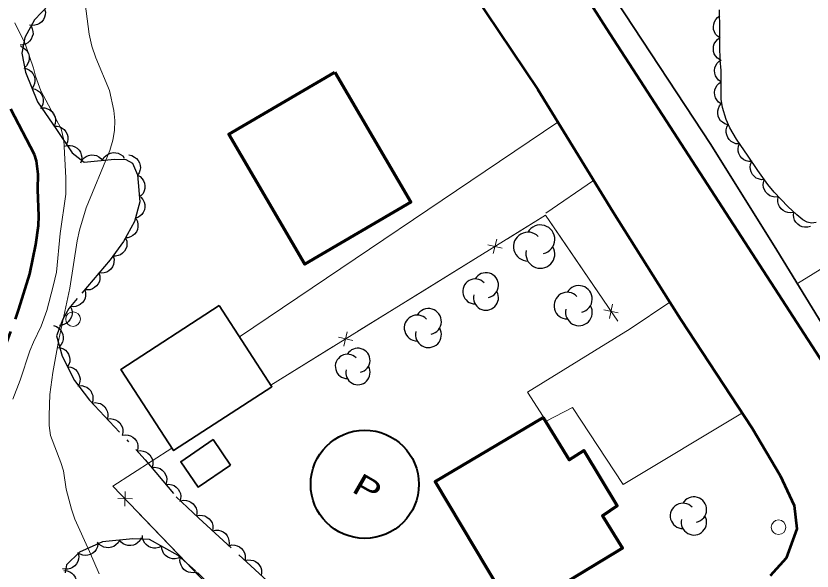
# Model space of a CAD drawing. Extents: x 355726 to 357533, y 5103782 to 5105258.
# Drawn here: x 356775.3 to 356829.7, y 5104407 to 5104444.9 of the extents above; entities that cross this region are included whole.
import ezdxf

# ---------------------------------------------------------------- set-up
doc = ezdxf.new("R2010")
doc.units = 0
doc.header["$LTSCALE"] = 0.6
doc.linetypes.add('DOT_DASHED', pattern=[7.7, 5, -1.2, 0.3, -1.2])
doc.linetypes.add('LONG_DASHED', pattern=[7.5, 6, -1.5])
for name, color, linetype, lineweight in [('1', 7, 'LONG_DASHED', 53), ('19', 7, 'Continuous', 13), ('2', 7, 'LONG_DASHED', 13), ('21', 7, 'LONG_DASHED', 35), ('22', 7, 'Continuous', 13), ('31', 7, 'Continuous', 35), ('36', 7, 'Continuous', 13), ('37', 7, 'Continuous', 13), ('38', 7, 'Continuous', 40), ('44', 7, 'Continuous', 25)]:
    doc.layers.add(name, color=color, linetype=linetype, lineweight=lineweight)

msp = doc.modelspace()

# ---------------------------------------------------------------- linework, layer by layer
at = {"layer": '1'}
msp.add_lwpolyline([(356773.76, 5104419.98), (356775.56, 5104424.88), (356776.29, 5104427.3), (356776.72, 5104429.3), (356776.88, 5104430.59), (356776.91, 5104431.23), (356776.84, 5104433.05), (356776.87, 5104434.11), (356776.76, 5104435.01), (356776.62, 5104435.45), (356775, 5104438.53)], dxfattribs=at)
at = {"layer": '19'}
for p, q in [((356790.61, 5104422.98), (356812.35, 5104437.65)), ((356814.79, 5104433.67), (356811.52, 5104431.43))]:
    msp.add_line(p, q, dxfattribs=at)
for points in [[(356830.55, 5104423.59), (356833.8, 5104425.69), (356839.76, 5104428.78), (356837.56, 5104432.09), (356828.7, 5104426.63)], [(356820, 5104425.36), (356817.29, 5104423.53), (356810.28, 5104419.21), (356811.54, 5104417.24), (356813.35, 5104418.17)], [(356824.94, 5104417.79), (356816.81, 5104412.9), (356813.35, 5104418.17)]]:
    msp.add_lwpolyline(points, dxfattribs=at)
at = {"layer": '2', "linetype": 'Continuous'}
msp.add_lwpolyline([(356781.03, 5104406.8), (356780.38, 5104408.34), (356779.37, 5104410.54), (356779.15, 5104411.23), (356778.79, 5104412.59), (356778.6, 5104413.83), (356778.42, 5104414.42), (356777.72, 5104416.26), (356777.63, 5104416.93), (356777.61, 5104417.62), (356777.67, 5104419.05), (356777.86, 5104420.55), (356778.27, 5104422.82), (356779.04, 5104426.32), (356779.53, 5104429.55), (356779.69, 5104430.28), (356780.14, 5104431.8), (356781.75, 5104435.72), (356781.97, 5104436.42), (356782.08, 5104437.09), (356782.1, 5104437.76), (356782.04, 5104438.44), (356781.74, 5104439.82), (356780.8, 5104442.04), (356780.54, 5104442.83), (356780.35, 5104443.66), (356780.02, 5104446.3)], dxfattribs=at)
at = {"layer": '2'}
msp.add_lwpolyline([(356775.13, 5104418.74), (356775.63, 5104420.04), (356776.3, 5104422.04), (356776.54, 5104422.63), (356777.08, 5104423.71), (356777.45, 5104424.8), (356777.89, 5104426.44), (356778.12, 5104427.4), (356778.37, 5104430.05), (356778.76, 5104432.74), (356778.76, 5104433.84), (356778.62, 5104436.42), (356778.43, 5104437.2), (356777.05, 5104439.78), (356776.68, 5104440.79), (356776.54, 5104441.34), (356775.98, 5104443), (356775.27, 5104444.44)], dxfattribs=at)
at = {"layer": '21', "linetype": 'Continuous', "lineweight": 53}
for points in [[(356980.28, 5104172.46), (356960.82, 5104204.67), (356938.73, 5104241.3), (356928.01, 5104258.93), (356882.74, 5104334.34), (356830.71, 5104420.8), (356815.67, 5104444.05), (356810.22, 5104452.59), (356805.78, 5104459.34), (356801.61, 5104465.59), (356797.55, 5104471.22), (356793.83, 5104476.18), (356790.19, 5104480.63), (356786.17, 5104485.25), (356782.33, 5104489.23), (356778.54, 5104492.88), (356773.51, 5104497.21), (356768.46, 5104501.08), (356762.89, 5104504.82), (356757.42, 5104508.17), (356751.33, 5104511.47), (356744.92, 5104514.5), (356738.32, 5104517.34), (356732.44, 5104519.68)], [(356773.94, 5104487.71), (356778.21, 5104483.9), (356782.98, 5104478.91), (356788.21, 5104472.79), (356791.62, 5104468.55), (356796.8, 5104461.2), (356801.63, 5104454.15), (356806.55, 5104446.51), (356810.98, 5104439.88), (356816.12, 5104431.5), (356820, 5104425.36), (356820.75, 5104424.18), (356825.61, 5104416.76), (356827.53, 5104413.53), (356828.48, 5104411.47), (356828.67, 5104409.87), (356827.92, 5104407.88), (356826.84, 5104406.68)]]:
    msp.add_lwpolyline(points, dxfattribs=at)
at = {"layer": '22', "lineweight": 35}
msp.add_lwpolyline([(356734.5, 5104520.41), (356743.72, 5104516.84), (356750.5, 5104513.59), (356758.72, 5104509.12), (356765.87, 5104504.49), (356772.96, 5104499.19), (356780.36, 5104492.98), (356787.16, 5104486.15), (356793.08, 5104479.36), (356799.19, 5104471.37), (356804.63, 5104463.58), (356810.94, 5104454.4), (356816.36, 5104445.91), (356822.78, 5104436.13), (356827.3, 5104428.92), (356837.8, 5104411.74), (356848.06, 5104394.92)], dxfattribs=at)
at = {"layer": '31', "lineweight": 70}
for points in [[(356797.13, 5104441.07), (356802.3, 5104432.18), (356795.07, 5104427.96), (356789.89, 5104436.84), (356797.13, 5104441.07)], [(356811.34, 5104417.49), (356813.12, 5104414.59), (356814.11, 5104415.22), (356816.39, 5104411.44), (356815.39, 5104410.76), (356816.75, 5104408.55), (356809.36, 5104404.07), (356803.98, 5104413.12), (356811.34, 5104417.49)]]:
    msp.add_lwpolyline(points, close=True, dxfattribs=at)
at = {"layer": '31'}
for points in [[(356789.22, 5104425.13), (356782.51, 5104420.76), (356786.11, 5104415.22), (356792.82, 5104419.58), (356789.22, 5104425.13)], [(356789.99, 5104414.23), (356787.79, 5104412.73), (356786.6, 5104414.46), (356788.81, 5104415.97), (356789.99, 5104414.23)]]:
    msp.add_lwpolyline(points, close=True, dxfattribs=at)
at = {"layer": '36'}
for centre in [(356779.249, 5104424.2), (356827.409, 5104409.99)]:
    msp.add_circle(centre, 0.5, dxfattribs=at)
at = {"layer": '37'}
for p, q in [((356808.54, 5104429.05), (356807.57, 5104429.28)), ((356807.94, 5104428.68), (356808.17, 5104429.65)), ((356812.6, 5104429.7), (356815.41, 5104425.56)), ((356802.95, 5104426), (356807.21, 5104428.64)), ((356798.7, 5104423.37), (356802.95, 5104426)), ((356815.48, 5104424.83), (356816.47, 5104424.64)), ((356815.88, 5104424.24), (356816.07, 5104425.23)), ((356797.74, 5104422.36), (356797.97, 5104423.33)), ((356798.34, 5104422.73), (356797.36, 5104422.96)), ((356792.75, 5104419.69), (356797, 5104422.32)), ((356782.79, 5104411.43), (356782.81, 5104412.43)), ((356782.3, 5104411.94), (356783.3, 5104411.92)), ((356783.49, 5104411.21), (356786.95, 5104407.6)), ((356786.95, 5104407.6), (356790.42, 5104404))]:
    msp.add_line(p, q, dxfattribs=at)
for points in [[(356792.75, 5104419.69), (356811.51, 5104431.3), (356816.44, 5104424.05)], [(356808.91, 5104429.69), (356811.51, 5104431.3), (356812.6, 5104429.7)], [(356786, 5104415.38), (356781.96, 5104412.8), (356800.45, 5104393.55)], [(356786, 5104415.38), (356781.96, 5104412.8), (356782.1, 5104412.65)]]:
    msp.add_lwpolyline(points, dxfattribs=at)
at = {"layer": '38'}
msp.add_circle((356799.164, 5104412.922), 3.693, dxfattribs=at)
at = {"layer": '44', "linetype": 'DOT_DASHED'}
for points in [[(356778.06, 5104446.17), (356776.61, 5104444.63), (356775.95, 5104443.44), (356775.75, 5104442.37), (356776, 5104441.06), (356776.83, 5104439.03), (356778.12, 5104437.14), (356779.2, 5104435.56), (356780.02, 5104434.91), (356782.09, 5104435.13), (356782.86, 5104435.09), (356783.31, 5104434.84), (356783.65, 5104434.06), (356783.8, 5104432.22), (356783.44, 5104430.86), (356782.69, 5104429.51), (356781.79, 5104428.25), (356779.53, 5104425.6), (356778.96, 5104424.93), (356778.55, 5104424.19), (356778.11, 5104423.06), (356778.51, 5104421.66), (356779.36, 5104420.02), (356780.37, 5104418.67), (356784.18, 5104414.6), (356786.29, 5104412.06), (356787.83, 5104410.61), (356790.56, 5104408.11), (356793.28, 5104405.62)], [(356829.97, 5104430.79), (356829.66, 5104430.76), (356829.36, 5104430.82), (356829.07, 5104430.97), (356828.65, 5104431.32), (356828.05, 5104431.9), (356827.12, 5104432.86), (356826.69, 5104433.4), (356826, 5104434.34), (356825.34, 5104435.33), (356824.53, 5104436.48), (356824.08, 5104437.26), (356823.83, 5104437.84), (356823.58, 5104438.65), (356823.49, 5104439.22), (356823.49, 5104439.91), (356823.49, 5104441.18), (356823.42, 5104441.91), (356823.4, 5104442.82), (356823.41, 5104444), (356823.39, 5104445.33)], [(356789.87, 5104404.78), (356787.6, 5104407.02), (356786.42, 5104408.07), (356784.47, 5104409.15), (356783.33, 5104409.2), (356781.25, 5104408.99), (356779.69, 5104408.29), (356778.81, 5104407.42), (356778.71, 5104406.88)]]:
    msp.add_lwpolyline(points, dxfattribs=at)
at = {"layer": '44'}
for points in [[(356777.31, 5104445.38), (356777.36, 5104445.17), (356777.34, 5104444.97), (356777.31, 5104444.81), (356777.23, 5104444.65), (356777.11, 5104444.51), (356776.96, 5104444.39), (356776.82, 5104444.31), (356776.65, 5104444.27), (356776.46, 5104444.26), (356776.28, 5104444.28)], [(356823.42, 5104443.4), (356823.24, 5104443.52), (356823.11, 5104443.67), (356823.03, 5104443.81), (356822.98, 5104443.98), (356822.96, 5104444.16), (356822.99, 5104444.35), (356823.03, 5104444.51), (356823.13, 5104444.66), (356823.25, 5104444.8), (356823.4, 5104444.9)], [(356776.38, 5104444.22), (356776.47, 5104444.03), (356776.51, 5104443.83), (356776.52, 5104443.66), (356776.47, 5104443.49), (356776.4, 5104443.32), (356776.28, 5104443.17), (356776.16, 5104443.06), (356776.01, 5104442.98), (356775.83, 5104442.92), (356775.65, 5104442.9)], [(356823.42, 5104441.9), (356823.24, 5104442.01), (356823.11, 5104442.17), (356823.02, 5104442.31), (356822.98, 5104442.48), (356822.96, 5104442.66), (356822.98, 5104442.85), (356823.02, 5104443.01), (356823.12, 5104443.16), (356823.24, 5104443.3), (356823.39, 5104443.4)], [(356775.66, 5104442.84), (356775.85, 5104442.75), (356776.01, 5104442.62), (356776.12, 5104442.5), (356776.2, 5104442.34), (356776.25, 5104442.16), (356776.25, 5104441.97), (356776.24, 5104441.81), (356776.17, 5104441.65), (356776.07, 5104441.49), (356775.94, 5104441.36)], [(356823.49, 5104440.4), (356823.32, 5104440.52), (356823.19, 5104440.68), (356823.1, 5104440.82), (356823.06, 5104440.99), (356823.04, 5104441.17), (356823.07, 5104441.36), (356823.12, 5104441.52), (356823.22, 5104441.67), (356823.34, 5104441.8), (356823.49, 5104441.9)], [(356775.88, 5104441.35), (356776.09, 5104441.3), (356776.27, 5104441.21), (356776.4, 5104441.11), (356776.5, 5104440.97), (356776.59, 5104440.8), (356776.63, 5104440.62), (356776.65, 5104440.45), (356776.62, 5104440.28), (356776.55, 5104440.11), (356776.45, 5104439.96)], [(356823.49, 5104438.9), (356823.32, 5104439.02), (356823.19, 5104439.18), (356823.1, 5104439.32), (356823.06, 5104439.49), (356823.04, 5104439.67), (356823.07, 5104439.86), (356823.12, 5104440.02), (356823.22, 5104440.17), (356823.34, 5104440.3), (356823.49, 5104440.4)], [(356776.45, 5104439.96), (356776.66, 5104439.91), (356776.83, 5104439.82), (356776.97, 5104439.72), (356777.07, 5104439.58), (356777.16, 5104439.41), (356777.2, 5104439.23), (356777.22, 5104439.07), (356777.18, 5104438.89), (356777.12, 5104438.72), (356777.02, 5104438.57)], [(356777.11, 5104438.62), (356777.32, 5104438.62), (356777.51, 5104438.56), (356777.66, 5104438.49), (356777.8, 5104438.38), (356777.91, 5104438.24), (356778, 5104438.06), (356778.05, 5104437.91), (356778.05, 5104437.73), (356778.02, 5104437.55), (356777.96, 5104437.38)], [(356823.95, 5104437.47), (356823.75, 5104437.53), (356823.58, 5104437.64), (356823.45, 5104437.75), (356823.36, 5104437.9), (356823.29, 5104438.07), (356823.26, 5104438.26), (356823.26, 5104438.42), (356823.31, 5104438.59), (356823.39, 5104438.76), (356823.5, 5104438.9)], [(356777.96, 5104437.38), (356778.17, 5104437.38), (356778.36, 5104437.32), (356778.51, 5104437.25), (356778.64, 5104437.14), (356778.76, 5104437), (356778.84, 5104436.82), (356778.89, 5104436.67), (356778.9, 5104436.49), (356778.87, 5104436.31), (356778.8, 5104436.14)], [(356824.71, 5104436.17), (356824.5, 5104436.18), (356824.31, 5104436.26), (356824.17, 5104436.34), (356824.04, 5104436.46), (356823.94, 5104436.61), (356823.87, 5104436.79), (356823.83, 5104436.95), (356823.84, 5104437.13), (356823.88, 5104437.31), (356823.96, 5104437.47)], [(356778.65, 5104436), (356778.85, 5104436.06), (356779.05, 5104436.06), (356779.21, 5104436.04), (356779.38, 5104435.97), (356779.53, 5104435.87), (356779.66, 5104435.73), (356779.75, 5104435.6), (356779.81, 5104435.43), (356779.84, 5104435.25), (356779.82, 5104435.07)], [(356825.6, 5104434.96), (356825.39, 5104434.96), (356825.2, 5104435.01), (356825.04, 5104435.08), (356824.91, 5104435.19), (356824.79, 5104435.33), (356824.71, 5104435.51), (356824.65, 5104435.66), (356824.65, 5104435.83), (356824.67, 5104436.02), (356824.74, 5104436.19)], [(356779.77, 5104434.88), (356779.87, 5104435.07), (356780.01, 5104435.21), (356780.14, 5104435.31), (356780.31, 5104435.38), (356780.49, 5104435.41), (356780.68, 5104435.4), (356780.84, 5104435.37), (356781, 5104435.29), (356781.15, 5104435.18), (356781.26, 5104435.04)], [(356781.26, 5104435.04), (356781.36, 5104435.23), (356781.5, 5104435.37), (356781.64, 5104435.47), (356781.8, 5104435.53), (356781.98, 5104435.57), (356782.17, 5104435.56), (356782.33, 5104435.53), (356782.49, 5104435.45), (356782.64, 5104435.34), (356782.75, 5104435.2)], [(356783.06, 5104435.41), (356783.27, 5104435.37), (356783.45, 5104435.27), (356783.58, 5104435.18), (356783.69, 5104435.04), (356783.78, 5104434.88), (356783.83, 5104434.69), (356783.85, 5104434.53), (356783.82, 5104434.36), (356783.76, 5104434.18), (356783.66, 5104434.03)], [(356826.45, 5104433.73), (356826.24, 5104433.72), (356826.05, 5104433.77), (356825.89, 5104433.83), (356825.76, 5104433.94), (356825.63, 5104434.08), (356825.55, 5104434.25), (356825.49, 5104434.41), (356825.48, 5104434.58), (356825.5, 5104434.77), (356825.56, 5104434.94)], [(356783.65, 5104434.03), (356783.83, 5104433.93), (356783.97, 5104433.78), (356784.07, 5104433.65), (356784.13, 5104433.48), (356784.16, 5104433.3), (356784.15, 5104433.11), (356784.11, 5104432.95), (356784.03, 5104432.79), (356783.91, 5104432.65), (356783.77, 5104432.53)], [(356827.37, 5104432.54), (356827.16, 5104432.53), (356826.97, 5104432.57), (356826.81, 5104432.63), (356826.67, 5104432.73), (356826.54, 5104432.87), (356826.45, 5104433.03), (356826.39, 5104433.18), (356826.37, 5104433.36), (356826.38, 5104433.54), (356826.44, 5104433.72)], [(356783.88, 5104432.52), (356784.02, 5104432.37), (356784.1, 5104432.18), (356784.15, 5104432.02), (356784.15, 5104431.85), (356784.12, 5104431.67), (356784.04, 5104431.49), (356783.95, 5104431.35), (356783.82, 5104431.23), (356783.67, 5104431.13), (356783.5, 5104431.07)], [(356828.45, 5104431.49), (356828.24, 5104431.46), (356828.04, 5104431.48), (356827.88, 5104431.52), (356827.73, 5104431.61), (356827.59, 5104431.73), (356827.48, 5104431.89), (356827.4, 5104432.03), (356827.37, 5104432.21), (356827.37, 5104432.39), (356827.4, 5104432.57)], [(356829.6, 5104430.53), (356829.4, 5104430.47), (356829.19, 5104430.47), (356829.03, 5104430.5), (356828.87, 5104430.57), (356828.72, 5104430.68), (356828.6, 5104430.82), (356828.5, 5104430.96), (356828.45, 5104431.13), (356828.43, 5104431.31), (356828.45, 5104431.49)], [(356783.55, 5104431.05), (356783.64, 5104430.87), (356783.68, 5104430.67), (356783.68, 5104430.5), (356783.64, 5104430.33), (356783.57, 5104430.16), (356783.45, 5104430.01), (356783.33, 5104429.9), (356783.17, 5104429.82), (356783, 5104429.76), (356782.82, 5104429.74)], [(356782.84, 5104429.73), (356782.92, 5104429.53), (356782.93, 5104429.33), (356782.92, 5104429.16), (356782.86, 5104429), (356782.76, 5104428.84), (356782.63, 5104428.7), (356782.5, 5104428.6), (356782.33, 5104428.54), (356782.15, 5104428.5), (356781.97, 5104428.51)], [(356781.99, 5104428.49), (356782.05, 5104428.29), (356782.04, 5104428.08), (356782.02, 5104427.92), (356781.94, 5104427.76), (356781.84, 5104427.61), (356781.69, 5104427.49), (356781.55, 5104427.4), (356781.38, 5104427.35), (356781.2, 5104427.33), (356781.02, 5104427.35)], [(356781.02, 5104427.35), (356781.08, 5104427.15), (356781.07, 5104426.94), (356781.05, 5104426.78), (356780.97, 5104426.62), (356780.86, 5104426.47), (356780.71, 5104426.35), (356780.58, 5104426.26), (356780.41, 5104426.21), (356780.23, 5104426.19), (356780.05, 5104426.21)], [(356780.05, 5104426.21), (356780.1, 5104426.01), (356780.1, 5104425.8), (356780.07, 5104425.64), (356780, 5104425.48), (356779.89, 5104425.33), (356779.74, 5104425.21), (356779.61, 5104425.12), (356779.44, 5104425.07), (356779.25, 5104425.05), (356779.07, 5104425.07)], [(356779.05, 5104425.08), (356779.14, 5104424.9), (356779.18, 5104424.7), (356779.18, 5104424.53), (356779.14, 5104424.36), (356779.06, 5104424.19), (356778.94, 5104424.04), (356778.83, 5104423.93), (356778.67, 5104423.85), (356778.5, 5104423.79), (356778.32, 5104423.77)], [(356777.91, 5104423.77), (356778.11, 5104423.7), (356778.27, 5104423.59), (356778.39, 5104423.47), (356778.48, 5104423.32), (356778.55, 5104423.15), (356778.57, 5104422.96), (356778.57, 5104422.8), (356778.52, 5104422.63), (356778.44, 5104422.46), (356778.32, 5104422.32)], [(356778.19, 5104422.27), (356778.4, 5104422.25), (356778.59, 5104422.17), (356778.73, 5104422.08), (356778.84, 5104421.95), (356778.94, 5104421.8), (356779, 5104421.61), (356779.04, 5104421.45), (356779.02, 5104421.28), (356778.97, 5104421.1), (356778.88, 5104420.94)], [(356778.88, 5104420.94), (356779.09, 5104420.92), (356779.28, 5104420.84), (356779.42, 5104420.75), (356779.54, 5104420.62), (356779.63, 5104420.46), (356779.69, 5104420.28), (356779.73, 5104420.12), (356779.71, 5104419.95), (356779.66, 5104419.77), (356779.57, 5104419.61)], [(356779.64, 5104419.65), (356779.84, 5104419.66), (356780.04, 5104419.61), (356780.2, 5104419.55), (356780.33, 5104419.44), (356780.46, 5104419.3), (356780.54, 5104419.13), (356780.6, 5104418.98), (356780.61, 5104418.8), (356780.59, 5104418.62), (356780.53, 5104418.45)], [(356780.56, 5104418.47), (356780.76, 5104418.5), (356780.97, 5104418.47), (356781.12, 5104418.43), (356781.27, 5104418.34), (356781.41, 5104418.21), (356781.52, 5104418.05), (356781.59, 5104417.91), (356781.62, 5104417.73), (356781.62, 5104417.55), (356781.58, 5104417.37)], [(356781.58, 5104417.37), (356781.79, 5104417.41), (356781.99, 5104417.38), (356782.15, 5104417.33), (356782.3, 5104417.24), (356782.44, 5104417.12), (356782.54, 5104416.96), (356782.62, 5104416.81), (356782.65, 5104416.64), (356782.65, 5104416.45), (356782.61, 5104416.28)], [(356782.61, 5104416.28), (356782.81, 5104416.31), (356783.02, 5104416.28), (356783.18, 5104416.24), (356783.32, 5104416.15), (356783.46, 5104416.02), (356783.57, 5104415.86), (356783.64, 5104415.72), (356783.67, 5104415.54), (356783.67, 5104415.36), (356783.63, 5104415.18)], [(356783.63, 5104415.18), (356783.84, 5104415.22), (356784.04, 5104415.19), (356784.2, 5104415.14), (356784.35, 5104415.05), (356784.49, 5104414.93), (356784.59, 5104414.77), (356784.67, 5104414.62), (356784.7, 5104414.45), (356784.7, 5104414.26), (356784.66, 5104414.09)], [(356784.63, 5104414.06), (356784.84, 5104414.08), (356785.03, 5104414.04), (356785.19, 5104413.99), (356785.33, 5104413.89), (356785.46, 5104413.76), (356785.56, 5104413.59), (356785.63, 5104413.44), (356785.65, 5104413.27), (356785.64, 5104413.08), (356785.59, 5104412.91)], [(356785.59, 5104412.91), (356785.79, 5104412.93), (356785.99, 5104412.89), (356786.15, 5104412.83), (356786.29, 5104412.73), (356786.42, 5104412.6), (356786.52, 5104412.44), (356786.59, 5104412.29), (356786.6, 5104412.11), (356786.59, 5104411.93), (356786.54, 5104411.75)], [(356786.58, 5104411.79), (356786.78, 5104411.83), (356786.99, 5104411.82), (356787.15, 5104411.78), (356787.3, 5104411.7), (356787.45, 5104411.59), (356787.56, 5104411.43), (356787.65, 5104411.29), (356787.69, 5104411.12), (356787.7, 5104410.94), (356787.67, 5104410.76)], [(356787.67, 5104410.76), (356787.87, 5104410.81), (356788.08, 5104410.79), (356788.24, 5104410.76), (356788.39, 5104410.68), (356788.54, 5104410.57), (356788.66, 5104410.42), (356788.74, 5104410.28), (356788.79, 5104410.11), (356788.8, 5104409.92), (356788.78, 5104409.74)], [(356788.78, 5104409.74), (356788.98, 5104409.79), (356789.18, 5104409.78), (356789.34, 5104409.75), (356789.5, 5104409.67), (356789.65, 5104409.55), (356789.76, 5104409.4), (356789.85, 5104409.26), (356789.89, 5104409.09), (356789.91, 5104408.91), (356789.88, 5104408.73)], [(356782.42, 5104409.11), (356782.32, 5104408.92), (356782.17, 5104408.78), (356782.04, 5104408.68), (356781.88, 5104408.62), (356781.69, 5104408.58), (356781.5, 5104408.6), (356781.34, 5104408.63), (356781.19, 5104408.71), (356781.04, 5104408.82), (356780.92, 5104408.96)], [(356783.91, 5104409.26), (356783.81, 5104409.07), (356783.66, 5104408.93), (356783.53, 5104408.83), (356783.37, 5104408.77), (356783.19, 5104408.74), (356783, 5104408.75), (356782.83, 5104408.78), (356782.68, 5104408.86), (356782.53, 5104408.97), (356782.42, 5104409.11)], [(356785.29, 5104408.69), (356785.11, 5104408.6), (356784.91, 5104408.56), (356784.74, 5104408.56), (356784.57, 5104408.6), (356784.4, 5104408.68), (356784.25, 5104408.8), (356784.14, 5104408.91), (356784.05, 5104409.07), (356784, 5104409.24), (356783.98, 5104409.42)], [(356780.95, 5104408.86), (356780.91, 5104408.65), (356780.82, 5104408.47), (356780.73, 5104408.33), (356780.59, 5104408.22), (356780.43, 5104408.13), (356780.25, 5104408.08), (356780.08, 5104408.06), (356779.91, 5104408.09), (356779.73, 5104408.15), (356779.58, 5104408.24)], [(356786.6, 5104407.97), (356786.42, 5104407.87), (356786.22, 5104407.84), (356786.05, 5104407.83), (356785.88, 5104407.87), (356785.71, 5104407.95), (356785.56, 5104408.07), (356785.45, 5104408.18), (356785.37, 5104408.34), (356785.31, 5104408.52), (356785.29, 5104408.69)], [(356789.88, 5104408.73), (356790.09, 5104408.78), (356790.29, 5104408.77), (356790.45, 5104408.73), (356790.61, 5104408.65), (356790.75, 5104408.54), (356790.87, 5104408.39), (356790.96, 5104408.25), (356791, 5104408.08), (356791.01, 5104407.9), (356790.99, 5104407.72)], [(356779.61, 5104408.21), (356779.64, 5104408), (356779.62, 5104407.8), (356779.58, 5104407.64), (356779.49, 5104407.49), (356779.37, 5104407.35), (356779.22, 5104407.24), (356779.07, 5104407.16), (356778.9, 5104407.12), (356778.72, 5104407.12), (356778.54, 5104407.15)], [(356787.7, 5104406.93), (356787.5, 5104406.88), (356787.29, 5104406.89), (356787.13, 5104406.92), (356786.97, 5104407), (356786.82, 5104407.11), (356786.7, 5104407.26), (356786.62, 5104407.4), (356786.57, 5104407.57), (356786.55, 5104407.75), (356786.58, 5104407.93)], [(356790.99, 5104407.72), (356791.19, 5104407.77), (356791.39, 5104407.75), (356791.56, 5104407.72), (356791.71, 5104407.64), (356791.86, 5104407.53), (356791.98, 5104407.38), (356792.06, 5104407.24), (356792.11, 5104407.07), (356792.12, 5104406.88), (356792.1, 5104406.7)], [(356778.63, 5104407.03), (356778.84, 5104407.01), (356779.02, 5104406.94), (356779.17, 5104406.86), (356779.29, 5104406.73), (356779.4, 5104406.58), (356779.46, 5104406.4), (356779.5, 5104406.24), (356779.49, 5104406.06), (356779.45, 5104405.88), (356779.37, 5104405.72)]]:
    msp.add_lwpolyline(points, dxfattribs=at)
for centre, radius, start, end in [((356811.152, 5104429.646), 0.987, 282.2692, 149.7263), ((356810.303, 5104429.152), 0.987, 44.1154, 269.804), ((356811.152, 5104428.659), 0.987, 166.9369, 29.6212), ((356807.437, 5104426.516), 0.854, 282.2692, 149.7263), ((356806.702, 5104426.089), 0.854, 44.1154, 269.804), ((356813.781, 5104425.577), 0.912, 282.2692, 149.7263), ((356807.437, 5104425.662), 0.854, 166.9369, 29.6212), ((356812.996, 5104425.121), 0.912, 44.1154, 269.804), ((356803.51, 5104424.033), 0.887, 282.2692, 149.7263), ((356813.781, 5104424.665), 0.912, 166.9369, 29.6212), ((356802.748, 5104423.59), 0.887, 44.1154, 269.804), ((356803.51, 5104423.147), 0.887, 166.9369, 29.6212), ((356798.697, 5104421.384), 0.831, 282.2692, 149.7263), ((356797.983, 5104420.969), 0.831, 44.1154, 269.804), ((356798.697, 5104420.554), 0.831, 166.9369, 29.6212), ((356821.633, 5104411.194), 0.868, 282.2692, 149.7263), ((356820.886, 5104410.76), 0.868, 44.1154, 269.804), ((356821.633, 5104410.326), 0.868, 166.9369, 29.6212)]:
    msp.add_arc(centre, radius, start, end, dxfattribs=at)

# ---------------------------------------------------------------- texts
at = {"layer": '38', "width": 1.35}
msp.add_text('P', height=1.5, rotation=330.078, dxfattribs=at).set_placement((356798.19, 5104412.45))

doc.saveas('drawing.dxf')
